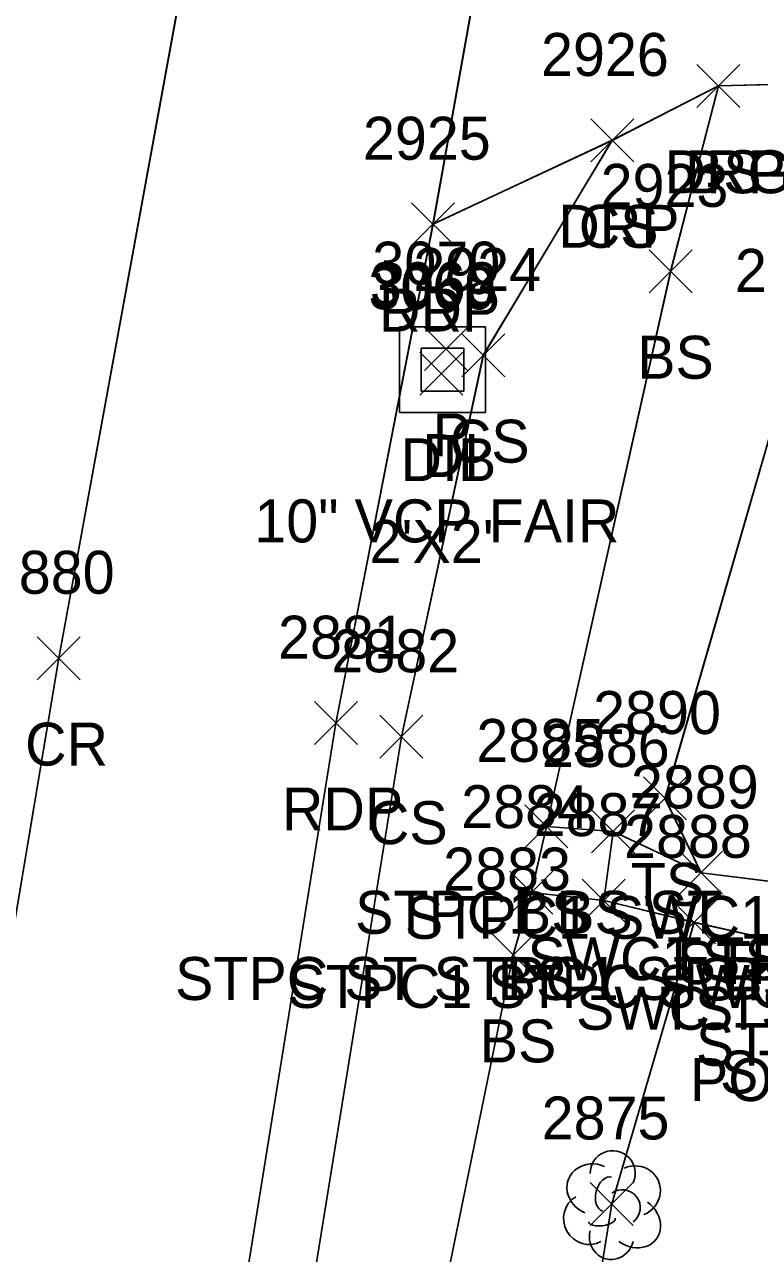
# Model space of a CAD drawing. Extents: x 1554668 to 1563881, y 831386 to 834374.
# Drawn here: x 1562274.2 to 1562308.4, y 832762.4 to 832819.6 of the extents above; entities that cross this region are included whole.
import ezdxf

# ---------------------------------------------------------------- set-up
doc = ezdxf.new("R2010")
doc.units = 0
for name, color, linetype in [('D_A', 7, 'Continuous'), ('D_C', 7, 'Continuous'), ('D_I', 7, 'Continuous'), ('D_TIC', 7, 'Continuous'), ('DS', 7, 'Continuous'), ('L_A', 7, 'Continuous'), ('L_I', 7, 'Continuous'), ('L_TIC', 7, 'Continuous'), ('LBF', 7, 'Continuous'), ('LELB', 7, 'Continuous'), ('LTD', 7, 'Continuous'), ('P_A', 7, 'Continuous'), ('P_I', 7, 'Continuous'), ('P_TIC', 7, 'Continuous'), ('PET', 7, 'Continuous'), ('PRC', 7, 'Continuous'), ('R_A', 7, 'Continuous'), ('R_I', 7, 'Continuous'), ('R_TIC', 7, 'Continuous'), ('RDG', 7, 'Continuous'), ('RDP', 7, 'Continuous'), ('RSW', 7, 'Continuous')]:
    doc.layers.add(name, color=color, linetype=linetype)

msp = doc.modelspace()

# ---------------------------------------------------------------- linework, layer by layer
at = {"layer": 'D_TIC'}
for points in [[(1562292.804, 832803.469), (1562294.804, 832805.469)], [(1562294.804, 832803.469), (1562292.804, 832805.469)], [(1562292.585, 832802.32), (1562294.585, 832804.32)], [(1562294.585, 832802.32), (1562292.585, 832804.32)]]:
    msp.add_lwpolyline(points, dxfattribs=at)
at = {"layer": 'DS'}
for p, q in [((1562291.644, 832805.51), (1562295.644, 832805.51)), ((1562291.644, 832801.51), (1562291.644, 832805.51)), ((1562295.644, 832805.51), (1562295.644, 832801.51)), ((1562292.644, 832802.51), (1562292.644, 832804.51)), ((1562292.644, 832804.51), (1562294.644, 832804.51)), ((1562294.644, 832804.51), (1562294.644, 832802.51)), ((1562293.649, 832803.511), (1562293.649, 832803.511)), ((1562293.649, 832803.511), (1562293.649, 832803.511)), ((1562294.644, 832802.51), (1562292.644, 832802.51)), ((1562295.644, 832801.51), (1562291.644, 832801.51))]:
    msp.add_line(p, q, dxfattribs=at)
at = {"layer": 'L_TIC'}
for points in [[(1562305.492, 832815.724), (1562307.492, 832817.724)], [(1562307.492, 832815.724), (1562305.492, 832817.724)], [(1562300.546, 832813.186), (1562302.546, 832815.186)], [(1562302.546, 832813.186), (1562300.546, 832815.186)], [(1562303.265, 832807.089), (1562305.265, 832809.089)], [(1562305.265, 832807.089), (1562303.265, 832809.089)], [(1562294.544, 832803.181), (1562296.544, 832805.181)], [(1562296.544, 832803.181), (1562294.544, 832805.181)], [(1562290.73, 832785.42), (1562292.73, 832787.42)], [(1562292.73, 832785.42), (1562290.73, 832787.42)], [(1562303.002, 832782.547), (1562305.002, 832784.547)], [(1562305.002, 832782.547), (1562303.002, 832784.547)], [(1562297.479, 832781.247), (1562299.479, 832783.247)], [(1562299.479, 832781.247), (1562297.479, 832783.247)], [(1562297.479, 832781.247), (1562299.479, 832783.247)], [(1562299.479, 832781.247), (1562297.479, 832783.247)], [(1562300.587, 832781.011), (1562302.587, 832783.011)], [(1562302.587, 832781.011), (1562300.587, 832783.011)], [(1562304.684, 832779.085), (1562306.684, 832781.085)], [(1562306.684, 832779.085), (1562304.684, 832781.085)], [(1562296.775, 832778.164), (1562298.775, 832780.164)], [(1562298.775, 832778.164), (1562296.775, 832780.164)], [(1562296.775, 832778.164), (1562298.775, 832780.164)], [(1562298.775, 832778.164), (1562296.775, 832780.164)], [(1562296.775, 832778.164), (1562298.775, 832780.164)], [(1562298.775, 832778.164), (1562296.775, 832780.164)], [(1562300.148, 832777.794), (1562302.148, 832779.794)], [(1562302.148, 832777.794), (1562300.148, 832779.794)], [(1562300.148, 832777.794), (1562302.148, 832779.794)], [(1562302.148, 832777.794), (1562300.148, 832779.794)], [(1562304.356, 832776.78), (1562306.356, 832778.78)], [(1562306.356, 832776.78), (1562304.356, 832778.78)], [(1562295.936, 832775.259), (1562297.936, 832777.259)], [(1562297.936, 832775.259), (1562295.936, 832777.259)], [(1562300.521, 832763.668), (1562302.521, 832765.668)], [(1562302.521, 832763.668), (1562300.521, 832765.668)]]:
    msp.add_lwpolyline(points, dxfattribs=at)
at = {"layer": 'LBF'}
for points in [[(1562297.775, 832779.164), (1562298.479, 832782.247), (1562301.587, 832782.011), (1562301.148, 832778.794)], [(1562297.78, 832779.166), (1562298.482, 832782.246), (1562301.592, 832782.014), (1562301.15, 832778.792)], [(1562297.78, 832779.166), (1562298.482, 832782.246), (1562301.592, 832782.014), (1562301.15, 832778.792)], [(1562297.78, 832779.166), (1562298.482, 832782.246), (1562301.592, 832782.014), (1562301.15, 832778.792)], [(1562297.775, 832779.164), (1562301.148, 832778.794)], [(1562297.78, 832779.166), (1562301.15, 832778.792)], [(1562297.78, 832779.166), (1562301.15, 832778.792)], [(1562297.78, 832779.166), (1562301.15, 832778.792)]]:
    msp.add_lwpolyline(points, dxfattribs=at)
at = {"layer": 'LELB'}
for points in [[(1562298.479, 832782.247), (1562304.265, 832808.089), (1562306.492, 832816.724)], [(1562298.482, 832782.246), (1562304.268, 832808.093), (1562306.496, 832816.726)], [(1562298.482, 832782.246), (1562304.268, 832808.093), (1562306.496, 832816.726)], [(1562298.482, 832782.246), (1562304.268, 832808.093), (1562306.496, 832816.726)], [(1562265.098, 832626.674), (1562270.393, 832656.119), (1562275.307, 832678.436), (1562280.771, 832713.502), (1562285.467, 832747.632), (1562291.733, 832786.42), (1562295.546, 832804.187), (1562301.548, 832814.193)], [(1562265.098, 832626.674), (1562270.393, 832656.119), (1562275.307, 832678.436), (1562280.771, 832713.502), (1562285.467, 832747.632), (1562291.733, 832786.42), (1562295.546, 832804.187), (1562301.548, 832814.193)], [(1562265.098, 832626.674), (1562270.393, 832656.119), (1562275.307, 832678.436), (1562280.771, 832713.502), (1562285.467, 832747.632), (1562291.733, 832786.42), (1562295.546, 832804.187), (1562301.548, 832814.193)], [(1562265.099, 832626.673), (1562270.388, 832656.119), (1562275.305, 832678.438), (1562280.768, 832713.503), (1562285.462, 832747.629), (1562291.73, 832786.42), (1562295.544, 832804.181), (1562301.546, 832814.186)], [(1562305.684, 832780.085), (1562304.002, 832783.547), (1562309.952, 832804.133), (1562320.521, 832808.206), (1562329.383, 832808.139), (1562331.123, 832801.3)], [(1562305.685, 832780.081), (1562304.006, 832783.549), (1562309.953, 832804.139), (1562320.525, 832808.209), (1562329.385, 832808.144), (1562331.123, 832801.306)], [(1562305.685, 832780.081), (1562304.006, 832783.549), (1562309.953, 832804.139), (1562320.525, 832808.209), (1562329.385, 832808.144), (1562331.123, 832801.306)], [(1562305.685, 832780.081), (1562304.006, 832783.549), (1562309.953, 832804.139), (1562320.525, 832808.209), (1562329.385, 832808.144), (1562331.123, 832801.306)], [(1562279.775, 832656.677), (1562276.298, 832659.898), (1562280.445, 832677.477), (1562286.521, 832711.763), (1562290.845, 832746.485), (1562296.936, 832776.259), (1562297.775, 832779.164)], [(1562279.776, 832656.676), (1562276.3, 832659.897), (1562280.448, 832677.476), (1562286.525, 832711.763), (1562290.85, 832746.487), (1562296.939, 832776.259), (1562297.78, 832779.166)], [(1562279.776, 832656.676), (1562276.3, 832659.897), (1562280.448, 832677.476), (1562286.525, 832711.763), (1562290.85, 832746.487), (1562296.939, 832776.259), (1562297.78, 832779.166)], [(1562279.776, 832656.676), (1562276.3, 832659.897), (1562280.448, 832677.476), (1562286.525, 832711.763), (1562290.85, 832746.487), (1562296.939, 832776.259), (1562297.78, 832779.166)], [(1562300.118, 832755.868), (1562301.521, 832764.668), (1562305.356, 832777.78)], [(1562300.122, 832755.868), (1562301.526, 832764.671), (1562305.358, 832777.778)], [(1562300.122, 832755.868), (1562301.526, 832764.671), (1562305.358, 832777.778)], [(1562300.122, 832755.868), (1562301.526, 832764.671), (1562305.358, 832777.778)]]:
    msp.add_lwpolyline(points, dxfattribs=at)
at = {"layer": 'LTD'}
msp.add_line((1562301.521, 832764.668), (1562301.521, 832764.668), dxfattribs=at)
msp.add_line((1562301.521, 832764.668), (1562301.521, 832764.668), dxfattribs=at)
msp.add_arc((1562301.568, 832766.102), 1.047, 335.5272, 180.9563, dxfattribs=at)
for centre, major_axis, ratio, start_param, end_param in [((1562300.729, 832765.335), (1.21, -0.512), 0.895232, 1.570796, 4.712389), ((1562302.562, 832765.252), (-1.141, -0.483), 0.949671, 1.570796, 4.712389), ((1562301.312, 832765.127), (-0.208, -0.792), 0.645439, 3.141593, 6.283185), ((1562302.021, 832764.502), (-0.5, 0.667), 0.989748, 3.141593, 6.283185), ((1562300.438, 832763.96), (0.584, -1.042), 0.959034, 3.141593, 6.283185), ((1562302.521, 832763.835), (-1.09, 0.792), 0.841452, 1.570796, 4.712389), ((1562301.063, 832763.918), (-0.625, -0.083), 0.423636, 0, 3.141593), ((1562301.521, 832763.168), (0.265, 1.061), 0.942809, 1.570796, 4.712389)]:
    msp.add_ellipse(centre, major_axis=major_axis, ratio=ratio, start_param=start_param, end_param=end_param, dxfattribs=at)
at = {"layer": 'P_TIC'}
for points in [[(1562292.2, 832809.286), (1562294.2, 832811.286)], [(1562294.2, 832809.286), (1562292.2, 832811.286)], [(1562274.776, 832789.077), (1562276.776, 832791.077)], [(1562276.776, 832789.077), (1562274.776, 832791.077)], [(1562287.68, 832786.056), (1562289.68, 832788.056)], [(1562289.68, 832786.056), (1562287.68, 832788.056)]]:
    msp.add_lwpolyline(points, dxfattribs=at)
at = {"layer": 'PET'}
for points in [[(1562193.167, 832267.13), (1562201.146, 832309.703), (1562207.218, 832342.575), (1562208.538, 832349.445), (1562211.679, 832366.094), (1562212.836, 832373.113), (1562216.871, 832394.677), (1562221.784, 832421.25), (1562225.693, 832442.111), (1562233.351, 832484.078), (1562234.186, 832488.931), (1562241.957, 832528.547), (1562242.008, 832533.059), (1562244.222, 832536.962), (1562248.062, 832556.9), (1562257.295, 832610.994), (1562261.428, 832631.195), (1562266.166, 832657.988), (1562270.512, 832679.644), (1562276.163, 832714.072), (1562282.459, 832748.505), (1562288.68, 832787.056), (1562293.2, 832810.286), (1562300.396, 832850.568)], [(1562193.171, 832267.13), (1562201.149, 832309.703), (1562207.222, 832342.574), (1562208.542, 832349.444), (1562211.683, 832366.093), (1562212.84, 832373.112), (1562216.874, 832394.674), (1562221.788, 832421.249), (1562225.694, 832442.106), (1562233.354, 832484.072), (1562234.19, 832488.925), (1562241.961, 832528.547), (1562242.013, 832533.06), (1562244.225, 832536.956), (1562248.066, 832556.896), (1562257.301, 832610.991), (1562261.43, 832631.195), (1562266.171, 832657.989), (1562270.514, 832679.643), (1562276.166, 832714.07), (1562282.463, 832748.508), (1562288.682, 832787.054), (1562293.205, 832810.287), (1562300.398, 832850.573)], [(1562193.171, 832267.13), (1562201.149, 832309.703), (1562207.222, 832342.574), (1562208.542, 832349.444), (1562211.683, 832366.093), (1562212.84, 832373.112), (1562216.874, 832394.674), (1562221.788, 832421.249), (1562225.694, 832442.106), (1562233.354, 832484.072), (1562234.19, 832488.925), (1562241.961, 832528.547), (1562242.013, 832533.06), (1562244.225, 832536.956), (1562248.066, 832556.896), (1562257.301, 832610.991), (1562261.43, 832631.195), (1562266.171, 832657.989), (1562270.514, 832679.643), (1562276.166, 832714.07), (1562282.463, 832748.508), (1562288.682, 832787.054), (1562293.205, 832810.287), (1562300.398, 832850.573)], [(1562193.171, 832267.13), (1562201.149, 832309.703), (1562207.222, 832342.574), (1562208.542, 832349.444), (1562211.683, 832366.093), (1562212.84, 832373.112), (1562216.874, 832394.674), (1562221.788, 832421.249), (1562225.694, 832442.106), (1562233.354, 832484.072), (1562234.19, 832488.925), (1562241.961, 832528.547), (1562242.013, 832533.06), (1562244.225, 832536.956), (1562248.066, 832556.896), (1562257.301, 832610.991), (1562261.43, 832631.195), (1562266.171, 832657.989), (1562270.514, 832679.643), (1562276.166, 832714.07), (1562282.463, 832748.508), (1562288.682, 832787.054), (1562293.205, 832810.287), (1562300.398, 832850.573)]]:
    msp.add_lwpolyline(points, dxfattribs=at)
at = {"layer": 'PRC'}
for points in [[(1562110.411, 831900.561), (1562120.308, 831948.457), (1562125.632, 831978.446), (1562135.485, 832029.35), (1562141.594, 832061.08), (1562148.973, 832098.697), (1562154.265, 832127.132), (1562163.42, 832175.531), (1562172.445, 832223.752), (1562181.394, 832270.005), (1562188.915, 832310.797), (1562198.31, 832360.399), (1562204.785, 832396.81), (1562210.164, 832423.469), (1562217.979, 832466.497), (1562228.735, 832524.397), (1562236.126, 832565.741), (1562244.769, 832613.731), (1562253.108, 832660.756), (1562257.149, 832682.207), (1562263.128, 832717.528), (1562269.494, 832752.574), (1562275.778, 832790.076), (1562288.132, 832857.633)], [(1562110.411, 831900.561), (1562120.308, 831948.457), (1562125.632, 831978.446), (1562135.485, 832029.35), (1562141.594, 832061.08), (1562148.973, 832098.697), (1562154.265, 832127.132), (1562163.42, 832175.531), (1562172.445, 832223.752), (1562181.394, 832270.005), (1562188.915, 832310.797), (1562198.31, 832360.399), (1562204.785, 832396.81), (1562210.164, 832423.469), (1562217.979, 832466.497), (1562228.735, 832524.397), (1562236.126, 832565.741), (1562244.769, 832613.731), (1562253.108, 832660.756), (1562257.149, 832682.207), (1562263.128, 832717.528), (1562269.494, 832752.574), (1562275.778, 832790.076), (1562288.132, 832857.633)], [(1562110.411, 831900.561), (1562120.308, 831948.457), (1562125.632, 831978.446), (1562135.485, 832029.35), (1562141.594, 832061.08), (1562148.973, 832098.697), (1562154.265, 832127.132), (1562163.42, 832175.531), (1562172.445, 832223.752), (1562181.394, 832270.005), (1562188.915, 832310.797), (1562198.31, 832360.399), (1562204.785, 832396.81), (1562210.164, 832423.469), (1562217.979, 832466.497), (1562228.735, 832524.397), (1562236.126, 832565.741), (1562244.769, 832613.731), (1562253.108, 832660.756), (1562257.149, 832682.207), (1562263.128, 832717.528), (1562269.494, 832752.574), (1562275.778, 832790.076), (1562288.132, 832857.633)], [(1562110.416, 831900.563), (1562120.309, 831948.456), (1562125.634, 831978.446), (1562135.488, 832029.349), (1562141.594, 832061.08), (1562148.971, 832098.698), (1562154.265, 832127.137), (1562163.419, 832175.534), (1562172.445, 832223.751), (1562181.389, 832270.011), (1562188.91, 832310.801), (1562198.306, 832360.397), (1562204.781, 832396.813), (1562210.163, 832423.475), (1562217.975, 832466.5), (1562228.731, 832524.404), (1562236.122, 832565.744), (1562244.766, 832613.73), (1562253.104, 832660.756), (1562257.145, 832682.206), (1562263.124, 832717.525), (1562269.49, 832752.57), (1562275.776, 832790.077), (1562288.125, 832857.632)]]:
    msp.add_lwpolyline(points, dxfattribs=at)
at = {"layer": 'R_TIC'}
for points in [[(1562305.492, 832815.724), (1562307.492, 832817.724)], [(1562307.492, 832815.724), (1562305.492, 832817.724)], [(1562305.492, 832815.724), (1562307.492, 832817.724)], [(1562307.492, 832815.724), (1562305.492, 832817.724)], [(1562300.546, 832813.186), (1562302.546, 832815.186)], [(1562302.546, 832813.186), (1562300.546, 832815.186)], [(1562292.2, 832809.286), (1562294.2, 832811.286)], [(1562294.2, 832809.286), (1562292.2, 832811.286)], [(1562300.587, 832781.011), (1562302.587, 832783.011)], [(1562302.587, 832781.011), (1562300.587, 832783.011)], [(1562304.684, 832779.085), (1562306.684, 832781.085)], [(1562306.684, 832779.085), (1562304.684, 832781.085)], [(1562300.148, 832777.794), (1562302.148, 832779.794)], [(1562302.148, 832777.794), (1562300.148, 832779.794)], [(1562304.356, 832776.78), (1562306.356, 832778.78)], [(1562306.356, 832776.78), (1562304.356, 832778.78)]]:
    msp.add_lwpolyline(points, dxfattribs=at)
at = {"layer": 'RDG'}
for points in [[(1562306.492, 832816.724), (1562314.254, 832816.918), (1562328.404, 832812.488), (1562332.193, 832810.127), (1562335.865, 832808.816), (1562342.143, 832808.391)], [(1562306.496, 832816.726), (1562314.258, 832816.92), (1562328.404, 832812.495), (1562332.198, 832810.129), (1562335.868, 832808.82), (1562342.149, 832808.392)], [(1562306.496, 832816.726), (1562314.258, 832816.92), (1562328.404, 832812.495), (1562332.198, 832810.129), (1562335.868, 832808.82), (1562342.149, 832808.392)], [(1562306.496, 832816.726), (1562314.258, 832816.92), (1562328.404, 832812.495), (1562332.198, 832810.129), (1562335.868, 832808.82), (1562342.149, 832808.392)]]:
    msp.add_lwpolyline(points, dxfattribs=at)
at = {"layer": 'RDP'}
for points in [[(1562293.2, 832810.286), (1562301.546, 832814.186), (1562306.492, 832816.724)], [(1562293.205, 832810.287), (1562301.548, 832814.193), (1562306.496, 832816.726)], [(1562293.205, 832810.287), (1562301.548, 832814.193), (1562306.496, 832816.726)], [(1562293.205, 832810.287), (1562301.548, 832814.193), (1562306.496, 832816.726)]]:
    msp.add_lwpolyline(points, dxfattribs=at)
at = {"layer": 'RSW'}
for points in [[(1562301.587, 832782.011), (1562305.684, 832780.085), (1562313.26, 832779.141)], [(1562301.592, 832782.014), (1562305.685, 832780.081), (1562313.263, 832779.145)], [(1562301.592, 832782.014), (1562305.685, 832780.081), (1562313.263, 832779.145)], [(1562301.592, 832782.014), (1562305.685, 832780.081), (1562313.263, 832779.145)], [(1562301.148, 832778.794), (1562305.356, 832777.78), (1562312.837, 832776.099)], [(1562301.15, 832778.792), (1562305.358, 832777.778), (1562312.841, 832776.1)], [(1562301.15, 832778.792), (1562305.358, 832777.778), (1562312.841, 832776.1)], [(1562301.15, 832778.792), (1562305.358, 832777.778), (1562312.841, 832776.1)]]:
    msp.add_lwpolyline(points, dxfattribs=at)

# ---------------------------------------------------------------- texts
at = {"layer": 'D_A'}
for s, p in [('P', (1562293.182, 832799.469)), ('DIB', (1562291.688, 832798.32)), ('DI', (1562292.705, 832798.511))]:
    msp.add_text(s, height=2, dxfattribs=at).set_placement(p)
at = {"layer": 'D_C'}
for s, p in [('10" VCP FAIR', (1562284.883, 832795.469)), ("2'X2'", (1562290.248, 832794.511))]:
    msp.add_text(s, height=2, dxfattribs=at).set_placement(p)
at = {"layer": 'D_I'}
for s, p in [('3070', (1562290.379, 832807.469)), ('3069', (1562290.192, 832806.32)), ('3068', (1562290.264, 832806.511))]:
    msp.add_text(s, height=2, dxfattribs=at).set_placement(p)
at = {"layer": 'L_A'}
for s, p in [('BS', (1562304.933, 832811.724)), ('CS', (1562299.987, 832809.186)), ('BS', (1562302.706, 832803.089)), ('CS', (1562293.985, 832799.181)), ('CS', (1562290.171, 832781.42)), ('TS', (1562302.412, 832778.547)), ('STPC1 BS ST', (1562289.574, 832777.247)), ('STPC1 SWC1 ST', (1562291.894, 832777.011)), ('BS', (1562296.92, 832777.247)), ('TS', (1562304.093, 832775.085)), ('STPC GDN ST', (1562304.588, 832774.905)), ('STPC ST STPC1 ST BS', (1562281.193, 832774.164)), ('STPC ST STPC1 ST BS', (1562281.193, 832774.164)), ('BS', (1562296.216, 832774.164)), ('STPC SWC1', (1562305.544, 832774.141)), ('STPC1 STPC SWC ST', (1562286.415, 832773.794)), ('STPC1 STPC SWC ST', (1562286.415, 832773.794)), ('TS', (1562303.765, 832772.78)), ('BS', (1562295.377, 832771.259)), ('STPC SWC', (1562305.443, 832771.099)), ('STPC GDN', (1562306.564, 832769.806)), ('POR STPC ST', (1562305.165, 832769.457))]:
    msp.add_text(s, height=2, dxfattribs=at).set_placement(p)
at = {"layer": 'L_I'}
for s, p in [('2926', (1562298.231, 832817.186)), ('2923', (1562301.005, 832811.089)), ('2924', (1562292.284, 832807.181)), ('2921', (1562307.259, 832807.133)), ('2882', (1562288.471, 832789.42)), ('2890', (1562300.656, 832786.547)), ('2885', (1562295.219, 832785.247)), ('2885', (1562295.219, 832785.247)), ('2886', (1562298.272, 832785.011)), ('2889', (1562302.416, 832783.085)), ('2884', (1562294.516, 832782.164)), ('2884', (1562294.516, 832782.164)), ('2884', (1562294.516, 832782.164)), ('2887', (1562297.888, 832781.794)), ('2887', (1562297.888, 832781.794)), ('2888', (1562302.096, 832780.78)), ('2883', (1562293.676, 832779.259)), ('2875', (1562298.261, 832767.668)), ('2875', (1562298.261, 832767.668))]:
    msp.add_text(s, height=2, dxfattribs=at).set_placement(p)
at = {"layer": 'P_A'}
for s, p in [('RDP', (1562290.688, 832805.286)), ('CR', (1562274.209, 832785.077)), ('RDP', (1562286.168, 832782.056))]:
    msp.add_text(s, height=2, dxfattribs=at).set_placement(p)
at = {"layer": 'P_I'}
for s, p in [('2925', (1562289.94, 832813.286)), ('2880', (1562272.429, 832793.077)), ('2881', (1562285.987, 832790.056))]:
    msp.add_text(s, height=2, dxfattribs=at).set_placement(p)
at = {"layer": 'R_A'}
for s, p in [('DRG', (1562303.98, 832811.724)), ('DRP', (1562303.98, 832811.724)), ('DRP', (1562299.035, 832809.186)), ('DRP', (1562290.688, 832805.286)), ('STPC1 SWC1 ST', (1562291.894, 832777.011)), ('SWC1 TS ST', (1562297.597, 832775.085)), ('STPC SWC1', (1562305.544, 832774.141)), ('STPC1 STPC SWC ST', (1562286.415, 832773.794)), ('SWC TS', (1562299.86, 832772.78)), ('STPC SWC', (1562305.443, 832771.099))]:
    msp.add_text(s, height=2, dxfattribs=at).set_placement(p)
at = {"layer": 'R_I'}
for s, p in [('2926', (1562298.231, 832817.186)), ('2925', (1562289.94, 832813.286)), ('2886', (1562298.272, 832785.011)), ('2889', (1562302.416, 832783.085)), ('2887', (1562297.888, 832781.794)), ('2888', (1562302.096, 832780.78))]:
    msp.add_text(s, height=2, dxfattribs=at).set_placement(p)

doc.saveas('drawing.dxf')
